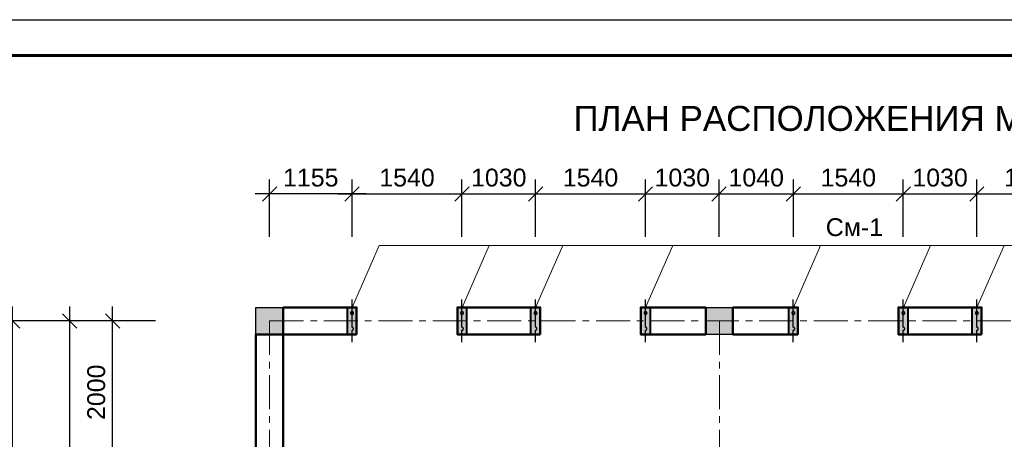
# Model space of a CAD drawing. Header units: millimetres. Extents: x 2063114 to 14983986, y -126020516 to 213791.
# Tile 451 of 656: x 2323918 to 2337706, y -786880 to -781001. Entities that reach past the tile are written whole.
import ezdxf

# ---------------------------------------------------------------- set-up
doc = ezdxf.new("R2010")
doc.units = ezdxf.units.MM
doc.linetypes.add('ACAD_ISO10W100', pattern=[18, 12, -3, 0, -3])
doc.linetypes.add('осевая', pattern=[50.8, 31.75, -6.35, 6.35, -6.35])
doc.layers.get('Defpoints').update_dxf_attribs({"color": 6, "lineweight": 35})
for name, color, linetype, lineweight in [('.', 7, 'Continuous', 15), ('_0', 7, 'Continuous', 20), ('РАЗМЕР АР', 150, 'Continuous', 20), ('сплошная_толстая', 7, 'Continuous', 50)]:
    doc.layers.add(name, color=color, linetype=linetype, lineweight=lineweight)
for name, color, linetype in [('AC_OS', 1, 'ACAD_ISO10W100'), ('PDF _leader', 7, 'Continuous'), ('R_Dim', 94, 'Continuous'), ('пунктир', 1, 'ACAD_ISO10W100'), ('Размеры', 28, 'Continuous')]:
    doc.layers.add(name, color=color, linetype=linetype)
doc.styles.get("Standard").update_dxf_attribs({"font": 'arial.ttf'})
doc.dimstyles.new('STANDARD$0', dxfattribs={"dimtxt": 250, "dimasz": 200, "dimexe": 200, "dimexo": 300, "dimgap": 100, "dimtad": 1, "dimdec": 0, "dimzin": 1, "dimdsep": 46, "dimtxsty": 'Standard', "dimblk1": 'OBLIQUE', "dimblk2": 'OBLIQUE', "dimsah": 1, "dimcen": 2.5, "dimdle": 200, "dimadec": 0, "dimazin": 0, "dimtfac": 1, "dimtdec": 0, "dimtmove": 0, "dimatfit": 3, "dimldrblk": 'OBLIQUE', "dimfxl": 600, "dimfxlon": 1, "dimtolj": 1, "dimtzin": 1, "dimarcsym": 0})

# ---------------------------------------------------------------- blocks, each defined once
blk = doc.blocks.new('*U1590')
at = {"color": 0, "ltscale": 25}
blk.add_lwpolyline([(-59400, 42000), (0, 42000), (0, 0), (-59400, 0)], close=True, dxfattribs=at)
at = {"color": 0, "lineweight": 60, "ltscale": 25}
blk.add_lwpolyline([(-57400, 41500), (-500, 41500), (-500, 500), (-57400, 500)], close=True, dxfattribs=at)
blk = doc.blocks.new('Сердечник 1')
at = {"layer": 'AC_OS', "ltscale": 150}
h = blk.add_hatch(color=256, dxfattribs=at)
h.dxf.hatch_style = 1
h.paths.add_polyline_path([(769645, 403439), (769645, 403399, 1)])
h.paths.add_polyline_path([(769645, 403439, 1), (769645, 403399)])
h.paths.add_polyline_path([(769645, 403219, 1), (769645, 403179)])
h.paths.add_polyline_path([(769645, 403219), (769645, 403179, 1)])
at = {"layer": 'R_Dim', "ltscale": 150}
h = blk.add_hatch(color=256, dxfattribs=at)
h.dxf.hatch_style = 1
h.paths.add_polyline_path([(769710, 403499), (769580, 403499), (769580, 403119), (769710, 403119)])
at = {"layer": 'AC_OS', "ltscale": 150}
blk.add_lwpolyline([(769645, 403609), (769645, 403439, 1), (769645, 403399, 0.628963), (769645, 403399), (769645, 403219, 1.049731), (769645, 403179, 1), (769645, 403219), (769645, 403009)], format="xyb", dxfattribs=at)
at = {"layer": 'PDF _leader', "ltscale": 150}
blk.add_lwpolyline([(769580, 403499), (769710, 403499), (769710, 403119), (769580, 403119)], close=True, dxfattribs=at)
at = {"layer": 'Размеры', "lineweight": 40, "ltscale": 150}
blk.add_lwpolyline([(769580, 403499), (769710, 403499), (769710, 403119), (769580, 403119)], close=True, dxfattribs=at)
blk = doc.blocks.new('_Oblique')
at = {"color": 0, "linetype": 'ByBlock', "lineweight": -2}
blk.add_line((-0.5, -0.5), (0.5, 0.5), dxfattribs=at)
blk = doc.blocks.new('*D2254')
at = {"layer": 'Defpoints', "color": 0, "lineweight": 30, "transparency": 16777216}
for p in [(2327417, -783442), (2328572, -784921), (2327417, -785221)]:
    blk.add_point(p, dxfattribs=at)
at = {"layer": 'РАЗМЕР АР', "color": 0, "lineweight": -2, "transparency": 16777216}
for p, q in [((2327417, -784042), (2327417, -783242)), ((2328572, -784042), (2328572, -783242)), ((2328772, -783442), (2327217, -783442))]:
    blk.add_line(p, q, dxfattribs=at)
at = {"layer": 'РАЗМЕР АР', "color": 0, "lineweight": -2, "transparency": 16777216, "xscale": 200, "yscale": 200, "zscale": 200, "rotation": 180}
blk.add_blockref('_Oblique', (2327417, -783442), dxfattribs=at)
at = {"layer": 'РАЗМЕР АР', "color": 0, "lineweight": -2, "transparency": 16777216, "xscale": 200, "yscale": 200, "zscale": 200}
blk.add_blockref('_Oblique', (2328572, -783442), dxfattribs=at)
at = {"layer": 'РАЗМЕР АР', "color": 0, "transparency": 16777216, "insert": (2327994, -783215), "char_height": 250, "attachment_point": 5}
blk.add_mtext('\\A1;1155', dxfattribs=at)
blk = doc.blocks.new('*D2255')
at = {"layer": 'Defpoints', "color": 0, "lineweight": 30, "transparency": 16777216}
for p in [(2330112, -783442), (2328572, -784921), (2330112, -784921)]:
    blk.add_point(p, dxfattribs=at)
at = {"layer": 'РАЗМЕР АР', "color": 0, "lineweight": -2, "transparency": 16777216}
for p, q in [((2328572, -784042), (2328572, -783242)), ((2330112, -784042), (2330112, -783242)), ((2328372, -783442), (2330312, -783442))]:
    blk.add_line(p, q, dxfattribs=at)
at = {"layer": 'РАЗМЕР АР', "color": 0, "lineweight": -2, "transparency": 16777216, "xscale": 200, "yscale": 200, "zscale": 200, "rotation": 180}
blk.add_blockref('_Oblique', (2328572, -783442), dxfattribs=at)
at = {"layer": 'РАЗМЕР АР', "color": 0, "lineweight": -2, "transparency": 16777216, "xscale": 200, "yscale": 200, "zscale": 200}
blk.add_blockref('_Oblique', (2330112, -783442), dxfattribs=at)
at = {"layer": 'РАЗМЕР АР', "color": 0, "transparency": 16777216, "insert": (2329342, -783215), "char_height": 250, "attachment_point": 5}
blk.add_mtext('\\A1;1540', dxfattribs=at)
blk = doc.blocks.new('*D2256')
at = {"layer": 'Defpoints', "color": 0, "lineweight": 30, "transparency": 16777216}
for p in [(2331142, -783442), (2330112, -784921), (2331142, -784921)]:
    blk.add_point(p, dxfattribs=at)
at = {"layer": 'РАЗМЕР АР', "color": 0, "lineweight": -2, "transparency": 16777216}
for p, q in [((2330112, -784042), (2330112, -783242)), ((2331142, -784042), (2331142, -783242)), ((2329912, -783442), (2331342, -783442))]:
    blk.add_line(p, q, dxfattribs=at)
at = {"layer": 'РАЗМЕР АР', "color": 0, "lineweight": -2, "transparency": 16777216, "xscale": 200, "yscale": 200, "zscale": 200, "rotation": 180}
blk.add_blockref('_Oblique', (2330112, -783442), dxfattribs=at)
at = {"layer": 'РАЗМЕР АР', "color": 0, "lineweight": -2, "transparency": 16777216, "xscale": 200, "yscale": 200, "zscale": 200}
blk.add_blockref('_Oblique', (2331142, -783442), dxfattribs=at)
at = {"layer": 'РАЗМЕР АР', "color": 0, "transparency": 16777216, "insert": (2330627, -783215), "char_height": 250, "attachment_point": 5}
blk.add_mtext('\\A1;1030', dxfattribs=at)
blk = doc.blocks.new('*D2257')
at = {"layer": 'Defpoints', "color": 0, "lineweight": 30, "transparency": 16777216}
for p in [(2332682, -783442), (2331142, -784921), (2332682, -784921)]:
    blk.add_point(p, dxfattribs=at)
at = {"layer": 'РАЗМЕР АР', "color": 0, "lineweight": -2, "transparency": 16777216}
for p, q in [((2331142, -784042), (2331142, -783242)), ((2332682, -784042), (2332682, -783242)), ((2330942, -783442), (2332882, -783442))]:
    blk.add_line(p, q, dxfattribs=at)
at = {"layer": 'РАЗМЕР АР', "color": 0, "lineweight": -2, "transparency": 16777216, "xscale": 200, "yscale": 200, "zscale": 200, "rotation": 180}
blk.add_blockref('_Oblique', (2331142, -783442), dxfattribs=at)
at = {"layer": 'РАЗМЕР АР', "color": 0, "lineweight": -2, "transparency": 16777216, "xscale": 200, "yscale": 200, "zscale": 200}
blk.add_blockref('_Oblique', (2332682, -783442), dxfattribs=at)
at = {"layer": 'РАЗМЕР АР', "color": 0, "transparency": 16777216, "insert": (2331912, -783215), "char_height": 250, "attachment_point": 5}
blk.add_mtext('\\A1;1540', dxfattribs=at)
blk = doc.blocks.new('*D2258')
at = {"layer": 'Defpoints', "color": 0, "lineweight": 30, "transparency": 16777216}
for p in [(2333712, -783442), (2332682, -784921), (2333712, -784921)]:
    blk.add_point(p, dxfattribs=at)
at = {"layer": 'РАЗМЕР АР', "color": 0, "lineweight": -2, "transparency": 16777216}
for p, q in [((2332682, -784042), (2332682, -783242)), ((2333712, -784042), (2333712, -783242)), ((2332482, -783442), (2333912, -783442))]:
    blk.add_line(p, q, dxfattribs=at)
at = {"layer": 'РАЗМЕР АР', "color": 0, "lineweight": -2, "transparency": 16777216, "xscale": 200, "yscale": 200, "zscale": 200, "rotation": 180}
blk.add_blockref('_Oblique', (2332682, -783442), dxfattribs=at)
at = {"layer": 'РАЗМЕР АР', "color": 0, "lineweight": -2, "transparency": 16777216, "xscale": 200, "yscale": 200, "zscale": 200}
blk.add_blockref('_Oblique', (2333712, -783442), dxfattribs=at)
at = {"layer": 'РАЗМЕР АР', "color": 0, "transparency": 16777216, "insert": (2333197, -783215), "char_height": 250, "attachment_point": 5}
blk.add_mtext('\\A1;1030', dxfattribs=at)
blk = doc.blocks.new('*D2837')
at = {"layer": 'Defpoints', "color": 0, "lineweight": 30, "transparency": 16777216}
for p in [(2334752, -783442), (2333712, -784921), (2334752, -784921)]:
    blk.add_point(p, dxfattribs=at)
at = {"layer": 'РАЗМЕР АР', "color": 0, "lineweight": -2, "transparency": 16777216}
for p, q in [((2333712, -784042), (2333712, -783242)), ((2334752, -784042), (2334752, -783242)), ((2333512, -783442), (2334952, -783442))]:
    blk.add_line(p, q, dxfattribs=at)
at = {"layer": 'РАЗМЕР АР', "color": 0, "lineweight": -2, "transparency": 16777216, "xscale": 200, "yscale": 200, "zscale": 200, "rotation": 180}
blk.add_blockref('_Oblique', (2333712, -783442), dxfattribs=at)
at = {"layer": 'РАЗМЕР АР', "color": 0, "lineweight": -2, "transparency": 16777216, "xscale": 200, "yscale": 200, "zscale": 200}
blk.add_blockref('_Oblique', (2334752, -783442), dxfattribs=at)
at = {"layer": 'РАЗМЕР АР', "color": 0, "transparency": 16777216, "insert": (2334232, -783215), "char_height": 250, "attachment_point": 5}
blk.add_mtext('\\A1;1040', dxfattribs=at)
blk = doc.blocks.new('*D2838')
at = {"layer": 'Defpoints', "color": 0, "lineweight": 30, "transparency": 16777216}
for p in [(2336292, -783442), (2334752, -784921), (2336292, -784921)]:
    blk.add_point(p, dxfattribs=at)
at = {"layer": 'РАЗМЕР АР', "color": 0, "lineweight": -2, "transparency": 16777216}
for p, q in [((2334752, -784042), (2334752, -783242)), ((2336292, -784042), (2336292, -783242)), ((2334552, -783442), (2336492, -783442))]:
    blk.add_line(p, q, dxfattribs=at)
at = {"layer": 'РАЗМЕР АР', "color": 0, "lineweight": -2, "transparency": 16777216, "xscale": 200, "yscale": 200, "zscale": 200, "rotation": 180}
blk.add_blockref('_Oblique', (2334752, -783442), dxfattribs=at)
at = {"layer": 'РАЗМЕР АР', "color": 0, "lineweight": -2, "transparency": 16777216, "xscale": 200, "yscale": 200, "zscale": 200}
blk.add_blockref('_Oblique', (2336292, -783442), dxfattribs=at)
at = {"layer": 'РАЗМЕР АР', "color": 0, "transparency": 16777216, "insert": (2335522, -783215), "char_height": 250, "attachment_point": 5}
blk.add_mtext('\\A1;1540', dxfattribs=at)
blk = doc.blocks.new('*D2839')
at = {"layer": 'Defpoints', "color": 0, "lineweight": 30, "transparency": 16777216}
for p in [(2337322, -783442), (2336292, -784921), (2337322, -784921)]:
    blk.add_point(p, dxfattribs=at)
at = {"layer": 'РАЗМЕР АР', "color": 0, "lineweight": -2, "transparency": 16777216}
for p, q in [((2336292, -784042), (2336292, -783242)), ((2337322, -784042), (2337322, -783242)), ((2336092, -783442), (2337522, -783442))]:
    blk.add_line(p, q, dxfattribs=at)
at = {"layer": 'РАЗМЕР АР', "color": 0, "lineweight": -2, "transparency": 16777216, "xscale": 200, "yscale": 200, "zscale": 200, "rotation": 180}
blk.add_blockref('_Oblique', (2336292, -783442), dxfattribs=at)
at = {"layer": 'РАЗМЕР АР', "color": 0, "lineweight": -2, "transparency": 16777216, "xscale": 200, "yscale": 200, "zscale": 200}
blk.add_blockref('_Oblique', (2337322, -783442), dxfattribs=at)
at = {"layer": 'РАЗМЕР АР', "color": 0, "transparency": 16777216, "insert": (2336807, -783215), "char_height": 250, "attachment_point": 5}
blk.add_mtext('\\A1;1030', dxfattribs=at)
blk = doc.blocks.new('*D2840')
at = {"layer": 'Defpoints', "color": 0, "lineweight": 30, "transparency": 16777216}
for p in [(2338862, -783442), (2337322, -784921), (2338862, -784921)]:
    blk.add_point(p, dxfattribs=at)
at = {"layer": 'РАЗМЕР АР', "color": 0, "lineweight": -2, "transparency": 16777216}
for p, q in [((2337322, -784042), (2337322, -783242)), ((2338862, -784042), (2338862, -783242)), ((2337122, -783442), (2339062, -783442))]:
    blk.add_line(p, q, dxfattribs=at)
at = {"layer": 'РАЗМЕР АР', "color": 0, "lineweight": -2, "transparency": 16777216, "xscale": 200, "yscale": 200, "zscale": 200, "rotation": 180}
blk.add_blockref('_Oblique', (2337322, -783442), dxfattribs=at)
at = {"layer": 'РАЗМЕР АР', "color": 0, "lineweight": -2, "transparency": 16777216, "xscale": 200, "yscale": 200, "zscale": 200}
blk.add_blockref('_Oblique', (2338862, -783442), dxfattribs=at)
at = {"layer": 'РАЗМЕР АР', "color": 0, "transparency": 16777216, "insert": (2338092, -783215), "char_height": 250, "attachment_point": 5}
blk.add_mtext('\\A1;1540', dxfattribs=at)
blk = doc.blocks.new('*D2238')
at = {"layer": 'Defpoints', "color": 0, "lineweight": 30, "ltscale": 150, "transparency": 16777216}
for p in [(2324619, -785221), (2328905, -785221), (2328905, -791521)]:
    blk.add_point(p, dxfattribs=at)
at = {"layer": 'РАЗМЕР АР', "color": 0, "lineweight": -2, "ltscale": 150, "transparency": 16777216}
for p, q in [((2324619, -791721), (2324619, -785021)), ((2325219, -785221), (2324419, -785221)), ((2325219, -791521), (2324419, -791521))]:
    blk.add_line(p, q, dxfattribs=at)
at = {"layer": 'РАЗМЕР АР', "color": 0, "lineweight": -2, "ltscale": 150, "transparency": 16777216, "xscale": 200, "yscale": 200, "zscale": 200}
for p, rotation in [((2324619, -785221), 90), ((2324619, -791521), 270)]:
    blk.add_blockref('_Oblique', p, dxfattribs=dict(at, rotation=rotation))
at = {"layer": 'РАЗМЕР АР', "color": 0, "ltscale": 150, "transparency": 16777216, "insert": (2324391, -788371), "char_height": 250, "attachment_point": 5, "rotation": 90}
blk.add_mtext('\\A1;6300', dxfattribs=at)
blk = doc.blocks.new('*D2239')
at = {"layer": 'Defpoints', "color": 0, "lineweight": 30, "ltscale": 150, "transparency": 16777216}
for p in [(2323819, -785221), (2328905, -785221), (2328905, -804121)]:
    blk.add_point(p, dxfattribs=at)
at = {"layer": 'РАЗМЕР АР', "color": 0, "lineweight": -2, "ltscale": 150, "transparency": 16777216}
for p, q in [((2323819, -804321), (2323819, -785021)), ((2324419, -785221), (2323619, -785221)), ((2324419, -804121), (2323619, -804121))]:
    blk.add_line(p, q, dxfattribs=at)
at = {"layer": 'РАЗМЕР АР', "color": 0, "lineweight": -2, "ltscale": 150, "transparency": 16777216, "xscale": 200, "yscale": 200, "zscale": 200}
for p, rotation in [((2323819, -785221), 90), ((2323819, -804121), 270)]:
    blk.add_blockref('_Oblique', p, dxfattribs=dict(at, rotation=rotation))
at = {"layer": 'РАЗМЕР АР', "color": 0, "ltscale": 150, "transparency": 16777216, "insert": (2323591, -794671), "char_height": 250, "attachment_point": 5, "rotation": 90}
blk.add_mtext('\\A1;18900', dxfattribs=at)
blk = doc.blocks.new('*D2250')
at = {"layer": 'Defpoints', "color": 0, "lineweight": 30, "transparency": 16777216}
for p in [(2325219, -785221), (2328905, -785221), (2328905, -787221)]:
    blk.add_point(p, dxfattribs=at)
at = {"layer": 'РАЗМЕР АР', "color": 0, "lineweight": -2, "transparency": 16777216}
for p, q in [((2325219, -787421), (2325219, -785021)), ((2325819, -785221), (2325019, -785221)), ((2325819, -787221), (2325019, -787221))]:
    blk.add_line(p, q, dxfattribs=at)
at = {"layer": 'РАЗМЕР АР', "color": 0, "lineweight": -2, "transparency": 16777216, "xscale": 200, "yscale": 200, "zscale": 200}
for p, rotation in [((2325219, -785221), 90), ((2325219, -787221), 270)]:
    blk.add_blockref('_Oblique', p, dxfattribs=dict(at, rotation=rotation))
at = {"layer": 'РАЗМЕР АР', "color": 0, "transparency": 16777216, "insert": (2324991, -786221), "char_height": 250, "attachment_point": 5, "rotation": 90}
blk.add_mtext('\\A1;2000', dxfattribs=at)

msp = doc.modelspace()

# ---------------------------------------------------------------- hatches: boundary and pattern name
at = {"ltscale": 150, "transparency": 33554687}
h = msp.add_hatch(color=256, dxfattribs=at)
h.dxf.hatch_style = 1
h.paths.add_polyline_path([(2327606.86693, -785031.39147), (2327226.86693, -785031.39147), (2327226.86693, -785411.39147), (2327606.86693, -785411.39147)])
h = msp.add_hatch(color=256, dxfattribs=at)
h.dxf.hatch_style = 1
h.paths.add_polyline_path([(2333906.86693, -785031.39147), (2333526.86693, -785031.39147), (2333526.86693, -785411.39147), (2333906.86693, -785411.39147)])

# ---------------------------------------------------------------- linework, layer by layer
at = {"ltscale": 150}
for points in [[(2327226.86693, -785031.39147), (2327606.86693, -785031.39147), (2327606.86693, -785411.39147), (2327226.86693, -785411.39147)], [(2333526.86693, -785031.39147), (2333906.86693, -785031.39147), (2333906.86693, -785411.39147), (2333526.86693, -785411.39147)]]:
    msp.add_lwpolyline(points, close=True, dxfattribs=at)
at = {"layer": '_0', "ltscale": 150}
for p, q in [((2328573.58994, -785031.39147), (2328953.08797, -784164.0591)), ((2343373.08797, -784164.0591), (2328953.08797, -784164.0591)), ((2330113.58994, -785031.39147), (2330493.08797, -784164.0591)), ((2331143.58994, -785031.39147), (2331523.08797, -784164.0591)), ((2332683.58994, -785031.39147), (2333063.08797, -784164.0591)), ((2334753.58994, -785031.39147), (2335133.08797, -784164.0591)), ((2336293.58994, -785031.39147), (2336673.08797, -784164.0591)), ((2337323.58994, -785031.39147), (2337703.08797, -784164.0591))]:
    msp.add_line(p, q, dxfattribs=at)
at = {"layer": 'пунктир', "linetype": 'осевая', "lineweight": 9, "ltscale": 15}
for p, q in [((2327416.86693, -785221.39147), (2355516.86693, -785221.39147)), ((2327416.86693, -785221.39147), (2327416.86693, -804121.39147)), ((2333716.86693, -785221.39147), (2333716.86693, -804121.39147))]:
    msp.add_line(p, q, dxfattribs=at)
at = {"layer": 'сплошная_толстая', "ltscale": 150}
for p, q in [((2327606.86693, -785411.39147), (2327606.86693, -785031.39147)), ((2327606.86693, -785031.39147), (2328636.86693, -785031.39147)), ((2328636.86693, -785411.39147), (2328636.86693, -785031.39147)), ((2330046.86693, -785031.39147), (2331206.86693, -785031.39147)), ((2330046.86693, -785411.39147), (2330046.86693, -785031.39147)), ((2331206.86693, -785411.39147), (2331206.86693, -785031.39147)), ((2332616.86693, -785031.39147), (2333526.86693, -785031.39147)), ((2332616.86693, -785411.39147), (2332616.86693, -785031.39147)), ((2333526.86693, -785031.39147), (2333526.86693, -785411.39147)), ((2333906.86693, -785031.39147), (2333906.86693, -785411.39147)), ((2334816.86693, -785031.39147), (2333906.86693, -785031.39147)), ((2334816.86693, -785411.39147), (2334816.86693, -785031.39147)), ((2337386.86693, -785031.39147), (2336226.86693, -785031.39147)), ((2336226.86693, -785411.39147), (2336226.86693, -785031.39147)), ((2337386.86693, -785411.39147), (2337386.86693, -785031.39147)), ((2327606.86693, -785411.39147), (2327226.86693, -785411.39147)), ((2327226.86693, -785411.39147), (2327226.86693, -791331.39147)), ((2327606.86693, -791331.39147), (2327606.86693, -785411.39147)), ((2328636.86693, -785411.39147), (2327606.86693, -785411.39147)), ((2331206.86693, -785411.39147), (2330046.86693, -785411.39147)), ((2333526.86693, -785411.39147), (2332616.86693, -785411.39147)), ((2333906.86693, -785411.39147), (2334816.86693, -785411.39147)), ((2336226.86693, -785411.39147), (2337386.86693, -785411.39147))]:
    msp.add_line(p, q, dxfattribs=at)

# ---------------------------------------------------------------- block references
msp.add_blockref('*U1590', (2379792.08613, -823001.43901))
at = {"layer": 'Размеры', "rotation": 179.9999999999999}
for p in [(3098216.94343, -381911.98001), (3099756.94343, -381911.98001), (3100786.94343, -381911.98001), (3102326.94343, -381911.98001), (3104396.94343, -381911.98001), (3105936.94343, -381911.98001), (3106966.94343, -381911.98001)]:
    msp.add_blockref('Сердечник 1', p, dxfattribs=at)

# ---------------------------------------------------------------- texts
at = {"layer": '.', "ltscale": 100, "insert": (2335206.17637, -783909.80974), "char_height": 250, "width": 702.5, "attachment_point": 4}
msp.add_mtext('См-1', dxfattribs=at)
at = {"ltscale": 100, "insert": (2331672.51151, -782435.0057), "char_height": 350, "width": 20764.8880716, "attachment_point": 4}
msp.add_mtext('ПЛАН РАСПОЛОЖЕНИЯ МОНОЛИТНЫХ СЕРДЕЧНИКОВ И ПЕРЕМЫЧЕК 2-ГО ЭТАЖА', dxfattribs=at)

# ---------------------------------------------------------------- dimensions: what is measured, and where the dimension line sits
at = {"layer": 'РАЗМЕР АР'}
for base, p1, p2, picture, middle in [((2327416.86693, -783442.25355), (2328571.86693, -784921.39147), (2327416.86693, -785221.39147), '*D2254', (2327994.36693, -783214.61031)), ((2330111.86693, -783442.25355), (2328571.86693, -784921.39147), (2330111.86693, -784921.39147), '*D2255', (2329341.86693, -783214.61031)), ((2331141.86693, -783442.25355), (2330111.86693, -784921.39147), (2331141.86693, -784921.39147), '*D2256', (2330626.86693, -783214.52504)), ((2332681.86693, -783442.25355), (2331141.86693, -784921.39147), (2332681.86693, -784921.39147), '*D2257', (2331911.86693, -783214.61031)), ((2333711.86693, -783442.25355), (2332681.86693, -784921.39147), (2333711.86693, -784921.39147), '*D2258', (2333196.86693, -783214.52504)), ((2334751.86693, -783442.25355), (2333711.86693, -784921.39147), (2334751.86693, -784921.39147), '*D2837', (2334231.86693, -783214.61031)), ((2336291.86693, -783442.25355), (2334751.86693, -784921.39147), (2336291.86693, -784921.39147), '*D2838', (2335521.86693, -783214.61031)), ((2337321.86693, -783442.25355), (2336291.86693, -784921.39147), (2337321.86693, -784921.39147), '*D2839', (2336806.86693, -783214.52504)), ((2338861.86693, -783442.25355), (2337321.86693, -784921.39147), (2338861.86693, -784921.39147), '*D2840', (2338091.86693, -783214.61031))]:
    dim = msp.add_linear_dim(base=base, p1=p1, p2=p2, dimstyle='STANDARD$0', override={"dimtmove": 1}, dxfattribs=at)
    dim.commit()
    dim.dimension.update_dxf_attribs({"geometry": picture, "text_midpoint": middle})
at = {"layer": 'РАЗМЕР АР', "ltscale": 150}
for base, p1, p2, picture, middle in [((2323819.13546, -785221.3915), (2328905.14791, -804121.39147), (2328905.14761, -785221.3915), '*D2239', (2323591.49222, -794671.39148)), ((2324619.13546, -785221.39147), (2328905.14791, -791521.39147), (2328905.14791, -785221.39147), '*D2238', (2324391.40695, -788371.39147))]:
    dim = msp.add_linear_dim(base=base, p1=p1, p2=p2, angle=90, dimstyle='STANDARD$0', dxfattribs=at)
    dim.commit()
    dim.dimension.update_dxf_attribs({"geometry": picture, "text_midpoint": middle})
at = {"layer": 'РАЗМЕР АР'}
dim = msp.add_linear_dim(base=(2325219.13546, -785221.3915), p1=(2328905.14791, -787221.39147), p2=(2328905.14761, -785221.3915), angle=90, dimstyle='STANDARD$0', override={"dimtmove": 1}, dxfattribs=at)
dim.commit()
dim.dimension.update_dxf_attribs({"geometry": '*D2250', "text_midpoint": (2324991.49222, -786221.39148)})

doc.saveas('drawing.dxf')
